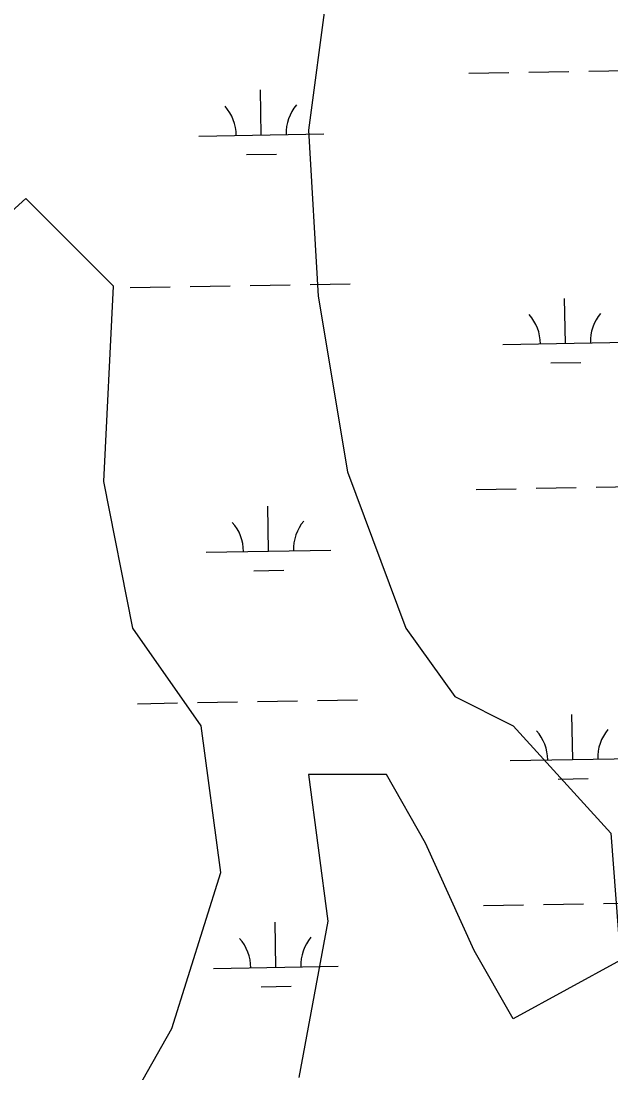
# Model space of a CAD drawing. Extents: x 3903937 to 3942190, y 260677 to 286651.
# Drawn here: x 3917097 to 3917570, y 279450 to 280291 of the extents above; entities that cross this region are included whole.
import ezdxf

# ---------------------------------------------------------------- set-up
doc = ezdxf.new("R2010")
doc.units = 0
for name, color, linetype in [('V-RIVR-EDGE', 7, 'Continuous'), ('V-SITE-VEGE', 7, 'Continuous'), ('V-WETL-SWMP', 7, 'Continuous')]:
    doc.layers.add(name, color=color, linetype=linetype)

msp = doc.modelspace()

# ---------------------------------------------------------------- linework, layer by layer
at = {"layer": 'V-RIVR-EDGE'}
msp.add_spline([(3921377.29, 279062.17), (3921266.29, 279148.89), (3921205.7, 279194.69), (3921163.04, 279223.93), (3921117.47, 279259.01), (3921069, 279295.07), (3920989.51, 279356.45), (3920904.19, 279419.8), (3920848.46, 279465.1), (3920819.38, 279491.39), (3920764.61, 279532.32), (3920724.87, 279564.47), (3920717.6, 279574.2), (3920711.78, 279577.13), (3920707.91, 279580.05), (3920703.06, 279584.44), (3920697.73, 279590.28), (3920694.35, 279596.11), (3920679.81, 279608.29), (3920653.63, 279627.78), (3920647.82, 279633.14), (3920617.29, 279659.92), (3920603.23, 279669.67), (3920586.26, 279680.4), (3920572.19, 279685.77), (3920561.53, 279694.06), (3920554.73, 279695.04), (3920536.31, 279710.14), (3920503.84, 279735.48), (3920470.41, 279766.15), (3920409.85, 279826.52), (3920360.43, 279874.24), (3920304.23, 279925.85), (3920246.1, 279984.27), (3920184.08, 280042.22), (3920087.18, 280134.73), (3920077, 280142.52), (3920067.8, 280150.8), (3920023.21, 280189.76), (3919970.39, 280236.03), (3919916.12, 280284.72), (3919868.64, 280327.09), (3919856.04, 280338.29), (3919841.01, 280349.99), (3919835.19, 280353.4), (3919829.38, 280360.7), (3919822.12, 280368), (3919811.45, 280375.31), (3919804.66, 280378.73), (3919792.54, 280387.98), (3919778.98, 280401.13), (3919755.23, 280421.1), (3919718.88, 280448.39), (3919686.88, 280472.26), (3919581.74, 280567.7), (3919547.82, 280598.38), (3919513.89, 280625.18), (3919481.9, 280648.57), (3919448.92, 280669.04), (3919419.83, 280686.11), (3919392.68, 280705.61), (3919362.14, 280728.02), (3919330.15, 280752.87), (3919280.72, 280793.78), (3919246.79, 280820.09), (3919120.76, 280914.13), (3919044.16, 280969.68), (3918969.03, 281026.69), (3918955.46, 281036.92), (3918936.55, 281049.59), (3918911.83, 281069.56), (3918858.99, 281106.6), (3918831.84, 281126.58), (3918795.98, 281157.26), (3918776.59, 281169.45), (3918764.95, 281177.25), (3918748.96, 281193.32), (3918725.7, 281210.86), (3918705.34, 281224.99), (3918662.68, 281257.63), (3918621.47, 281285.9), (3918549.73, 281337.56), (3918525.01, 281357.04), (3918475.57, 281395.53), (3918463.46, 281407.22), (3918446.97, 281418.91), (3918411.11, 281449.11), (3918340.83, 281503.67), (3918290.91, 281544.11), (3918205.12, 281613.28), (3918154.72, 281655.65), (3918107.71, 281694.13), (3918054.88, 281736.51), (3917982.66, 281793.03), (3917905.11, 281852.47), (3917811.07, 281925.54), (3917735.94, 281981.09), (3917707.82, 282002.53), (3917655.96, 282042.96), (3917607.5, 282085.33), (3917579.89, 282111.14), (3917553.72, 282135.49), (3917491.71, 282196.35), (3917440.85, 282248.43), (3917425.11, 282263.78)], degree=3, dxfattribs=at)
at = {"layer": 'V-SITE-VEGE'}
for p, q in [((3917343.07, 280320.69), (3917327.46, 280203.59)), ((3917327.46, 280203.59), (3917335.26, 280070.87)), ((3917101.17, 280148.94), (3917015.34, 280070.87)), ((3917171.4, 280078.68), (3917101.17, 280148.94)), ((3917163.6, 279922.54), (3917171.4, 280078.68)), ((3917335.26, 280070.87), (3917358.67, 279930.35)), ((3917358.67, 279930.35), (3917405.49, 279805.44)), ((3917187.01, 279805.44), (3917163.6, 279922.54)), ((3917241.62, 279727.37), (3917187.01, 279805.44)), ((3917405.49, 279805.44), (3917444.5, 279750.79)), ((3917444.5, 279750.79), (3917491.32, 279727.37)), ((3917257.23, 279610.26), (3917241.62, 279727.37)), ((3917491.32, 279727.37), (3917569.35, 279641.49)), ((3917389.88, 279688.33), (3917327.46, 279688.33)), ((3917327.46, 279688.33), (3917343.07, 279571.23)), ((3917421.1, 279633.68), (3917389.88, 279688.33)), ((3917569.35, 279641.49), (3917577.15, 279540)), ((3917460.11, 279547.81), (3917421.1, 279633.68)), ((3917218.22, 279485.36), (3917257.23, 279610.26)), ((3917343.07, 279571.23), (3917319.66, 279446.32)), ((3917491.32, 279493.16), (3917460.11, 279547.81)), ((3917577.15, 279540), (3917491.32, 279493.16)), ((3917187.01, 279430.71), (3917218.22, 279485.36))]:
    msp.add_line(p, q, dxfattribs=at)
at = {"layer": 'V-WETL-SWMP'}
for p, q in [((3917455.86, 280248.99), (3917487.85, 280249.55)), ((3917503.85, 280249.83), (3917535.84, 280250.39)), ((3917551.84, 280250.68), (3917583.84, 280251.24)), ((3917289.63, 280199.62), (3917289, 280235.62)), ((3917239.64, 280198.74), (3917339.63, 280200.5)), ((3917277.91, 280183.98), (3917301.9, 280184.41)), ((3917328.9, 280080.22), (3917360.89, 280080.79)), ((3917184.92, 280077.69), (3917216.92, 280078.25)), ((3917232.91, 280078.54), (3917264.91, 280079.1)), ((3917280.91, 280079.38), (3917312.9, 280079.94)), ((3917533.08, 280033.07), (3917532.44, 280069.06)), ((3917483.08, 280032.19), (3917583.07, 280033.95)), ((3917521.35, 280017.43), (3917545.35, 280017.85)), ((3917461.71, 279916.36), (3917493.71, 279916.93)), ((3917509.7, 279917.21), (3917541.7, 279917.77)), ((3917557.7, 279918.05), (3917589.69, 279918.62)), ((3917295.49, 279867), (3917294.86, 279902.99)), ((3917245.5, 279866.12), (3917345.48, 279867.88)), ((3917283.76, 279851.36), (3917307.76, 279851.78)), ((3917190.78, 279745.07), (3917222.77, 279745.63)), ((3917238.77, 279745.91), (3917270.76, 279746.48)), ((3917286.76, 279746.76), (3917318.76, 279747.32)), ((3917334.75, 279747.6), (3917366.75, 279748.16)), ((3917538.93, 279700.45), (3917538.3, 279736.44)), ((3917488.94, 279699.57), (3917588.92, 279701.33)), ((3917527.2, 279684.81), (3917551.2, 279685.23)), ((3917467.57, 279583.74), (3917499.56, 279584.3)), ((3917515.56, 279584.58), (3917547.55, 279585.15)), ((3917563.55, 279585.43), (3917595.55, 279585.99)), ((3917301.34, 279534.38), (3917300.71, 279570.37)), ((3917251.35, 279533.5), (3917351.34, 279535.26)), ((3917289.62, 279518.74), (3917313.61, 279519.16))]:
    msp.add_line(p, q, dxfattribs=at)
for centre, start, end in [((3917344.86, 280201.07), 140.23658, 181.78024), ((3917234.39, 280199.13), 0.23658, 41.78024), ((3917477.83, 280032.57), 0.23658, 41.78024), ((3917588.3, 280034.52), 140.23658, 181.78024), ((3917240.25, 279866.5), 0.23658, 41.78024), ((3917350.72, 279868.45), 140.23658, 181.78024), ((3917483.69, 279699.95), 0.23658, 41.78024), ((3917594.16, 279701.89), 140.23658, 181.78024), ((3917246.1, 279533.88), 0.23658, 41.78024), ((3917356.57, 279535.82), 140.23658, 181.78024)]:
    msp.add_arc(centre, 35.25, start, end, dxfattribs=at)

doc.saveas('drawing.dxf')
